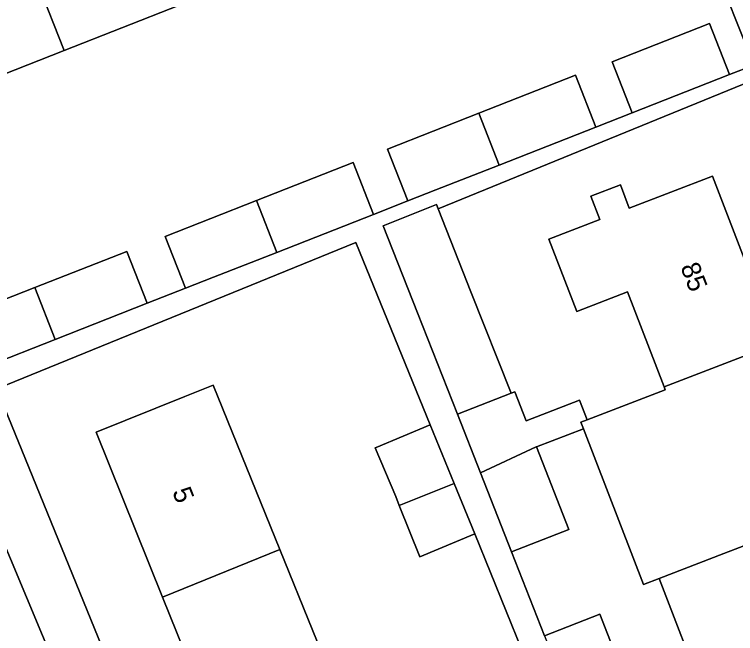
# Model space of a CAD drawing. Extents: x 162989 to 165008, y 383432 to 384338.
# Drawn here: x 163984.37 to 164022.13, y 383958.33 to 383990.77 of the extents above; entities that cross this region are included whole.
import ezdxf

# ---------------------------------------------------------------- set-up
doc = ezdxf.new("R2010")
doc.units = 0
for name, color, linetype in [('IMGEO_Erf', 7, 'Continuous'), ('IMGEO_Pand', 7, 'Continuous'), ('IMGEO_Pand_nummerreeks', 7, 'Continuous'), ('IMGEO_Rijbaan_lokaal_open', 7, 'Continuous'), ('IMGEO_Voetpad_open', 7, 'Continuous')]:
    doc.layers.add(name, color=color, linetype=linetype)

msp = doc.modelspace()

# ---------------------------------------------------------------- linework, layer by layer
at = {"layer": 'IMGEO_Erf'}
for points in [[(164022.709, 383989.079), (164018.357, 384000), (164016.566, 384004.048), (164015.607, 384003.682), (164016.798, 384000.57), (164015.335, 384000), (164012.14, 383998.755), (164010.497, 383998.11), (164004.657, 383995.816), (164000, 383993.986), (163998.878, 383993.545), (163993.016, 383991.243), (163986.982, 383988.873), (163981.17, 383986.59)], [(163980.42, 383974.485), (163985.439, 383976.458), (163990.253, 383978.351), (163991.321, 383975.635), (163993.333, 383976.422), (163992.266, 383979.138), (163997.041, 383981.015), (164002.099, 383983.004), (164003.167, 383980.288), (164004.974, 383980.995), (164003.907, 383983.711), (164008.681, 383985.588), (164013.74, 383987.577), (164014.808, 383984.861), (164016.71, 383985.609), (164015.66, 383988.278), (164020.77, 383990.287), (164021.819, 383987.617), (164023.084, 383988.104)], [(164052.64, 383911.353), (164023.341, 383987.438), (164006.566, 383980.578), (164008.276, 383976.239), (164010.372, 383970.921), (164010.574, 383971), (164011.167, 383969.484), (164013.96, 383970.559), (164014.355, 383969.533), (164018.448, 383971.108), (164018.394, 383971.249), (164016.476, 383976.231)], [(164016.476, 383976.231), (164013.816, 383975.207), (164012.357, 383978.996), (164015.026, 383980.024), (164014.559, 383981.237), (164016.099, 383981.83), (164016.566, 383980.617), (164020.915, 383982.291), (164024.292, 383973.52), (164027.625, 383964.862), (164030.959, 383956.203)], [(164010.946, 383957.486), (164008.471, 383963.556), (164005.594, 383962.354), (164004.521, 383965.043), (164004.335, 383965.509), (164003.268, 383968.063), (164003.313, 383968.081), (164006.143, 383969.263), (164002.248, 383978.813), (163983.442, 383971.144), (163992.717, 383948.402), (164000, 383930.097), (164014.027, 383895.881)], [(163995.592, 383951.626), (163992.125, 383960.244), (163988.649, 383968.884), (163993.286, 383970.75), (163994.775, 383971.349), (163998.269, 383962.74), (164000, 383958.474), (164001.781, 383954.086)], [(164020.52, 383954.995), (164018.121, 383961.225), (164017.306, 383960.911), (164014.168, 383969.06), (164011.704, 383968.112), (164013.397, 383963.785), (164010.39, 383962.608), (164012.119, 383958.222), (164015.016, 383959.355), (164017.191, 383953.795)]]:
    msp.add_lwpolyline(points, dxfattribs=at)
at = {"layer": 'IMGEO_Pand'}
for points in [[(163986.982, 383988.873), (163993.016, 383991.243), (163991.631, 383994.762), (163992.556, 383995.122), (163990.831, 383999.513), (163984.797, 383997.143), (163986.522, 383992.752), (163985.597, 383992.392)], [(163986.982, 383988.873), (163985.597, 383992.392), (163986.522, 383992.752), (163984.797, 383997.143), (163978.985, 383994.86), (163980.71, 383990.469), (163979.785, 383990.109), (163981.17, 383986.59)], [(164016.71, 383985.609), (164021.819, 383987.617), (164020.77, 383990.287), (164015.66, 383988.278)], [(164009.749, 383982.872), (164014.808, 383984.861), (164013.74, 383987.577), (164008.681, 383985.588)], [(164009.749, 383982.872), (164008.681, 383985.588), (164003.907, 383983.711), (164004.974, 383980.995), (164006.439, 383981.571)], [(163997.041, 383981.015), (163998.11, 383978.3), (164003.167, 383980.288), (164002.099, 383983.004)], [(164024.292, 383973.52), (164020.915, 383982.291), (164016.566, 383980.617), (164016.099, 383981.83), (164014.559, 383981.237), (164015.026, 383980.024), (164012.357, 383978.996), (164013.816, 383975.207), (164016.476, 383976.231), (164018.394, 383971.249)], [(163997.041, 383981.015), (163992.266, 383979.138), (163993.333, 383976.422), (163994.798, 383976.998), (163998.11, 383978.3)], [(164008.276, 383976.239), (164006.566, 383980.578), (164006.478, 383980.801), (164003.676, 383979.697), (164005.474, 383975.135), (164007.567, 383969.824), (164010.372, 383970.921)], [(163985.439, 383976.458), (163986.508, 383973.743), (163991.321, 383975.635), (163990.253, 383978.351)], [(163985.439, 383976.458), (163980.42, 383974.485), (163981.487, 383971.769), (163982.952, 383972.345), (163986.508, 383973.743)], [(164024.292, 383973.52), (164018.394, 383971.249), (164018.448, 383971.108), (164014.355, 383969.533), (164014.034, 383969.409), (164014.168, 383969.06), (164017.306, 383960.911), (164018.121, 383961.225), (164021.506, 383962.528), (164027.625, 383964.862)], [(163998.269, 383962.74), (163994.775, 383971.349), (163993.286, 383970.75), (163988.649, 383968.884), (163992.125, 383960.244)], [(164014.168, 383969.06), (164014.034, 383969.409), (164014.355, 383969.533), (164013.96, 383970.559), (164011.167, 383969.484), (164010.574, 383971), (164010.372, 383970.921), (164007.567, 383969.824), (164008.766, 383966.758), (164011.697, 383968.109), (164011.704, 383968.112)], [(164006.143, 383969.263), (164003.313, 383968.081), (164003.268, 383968.063), (164004.335, 383965.509), (164004.521, 383965.043), (164004.863, 383965.179), (164007.398, 383966.187)], [(164011.704, 383968.112), (164011.697, 383968.109), (164008.766, 383966.758), (164010.39, 383962.608), (164013.397, 383963.785)], [(164007.398, 383966.187), (164004.863, 383965.179), (164004.521, 383965.043), (164005.594, 383962.354), (164008.471, 383963.556)], [(164027.625, 383964.862), (164021.506, 383962.528), (164018.121, 383961.225), (164020.52, 383954.995), (164023.905, 383956.299), (164024.848, 383953.85), (164030.959, 383956.203)], [(163995.592, 383951.626), (164000, 383953.416), (164001.781, 383954.086), (164000, 383958.474), (163998.269, 383962.74), (163992.125, 383960.244)], [(164012.119, 383958.222), (164014.307, 383952.67), (164015.452, 383949.766), (164018.329, 383950.886), (164017.191, 383953.795), (164015.016, 383959.355)]]:
    msp.add_lwpolyline(points, close=True, dxfattribs=at)
at = {"layer": 'IMGEO_Rijbaan_lokaal_open'}
msp.add_lwpolyline([(163988.382, 383936.273), (164000, 383906.981), (164006.644, 383891.352), (164012.318, 383893.596), (164004.63, 383912.46), (164000, 383924.312), (163980.791, 383970.272)], dxfattribs=at)
at = {"layer": 'IMGEO_Voetpad_open'}
for points in [[(164016.084, 384016.002), (164014.172, 384010.446), (164014.738, 384008.825), (164016.566, 384004.048), (164018.357, 384000), (164022.709, 383989.079), (164023.084, 383988.104), (164023.341, 383987.438), (164052.64, 383911.353)], [(164023.084, 383988.104), (164021.819, 383987.617), (164016.71, 383985.609), (164014.808, 383984.861), (164009.749, 383982.872), (164006.439, 383981.571), (164004.974, 383980.995), (164003.167, 383980.288), (163998.11, 383978.3), (163994.798, 383976.998), (163993.333, 383976.422), (163991.321, 383975.635), (163986.508, 383973.743), (163982.952, 383972.345), (163983.442, 383971.144), (164002.248, 383978.813), (164006.143, 383969.263), (164007.398, 383966.187), (164008.471, 383963.556), (164010.946, 383957.486)], [(164012.119, 383958.222), (164010.39, 383962.608), (164008.766, 383966.758), (164007.567, 383969.824), (164005.474, 383975.135), (164003.676, 383979.697), (164006.478, 383980.801), (164006.566, 383980.578), (164023.341, 383987.438)], [(163992.717, 383948.402), (163983.442, 383971.144), (163982.952, 383972.345), (163981.487, 383971.769), (163980.367, 383971.287), (163980.791, 383970.272), (164000, 383924.312), (164004.63, 383912.46), (164012.318, 383893.596), (164016.024, 383894.987)]]:
    msp.add_lwpolyline(points, dxfattribs=at)

# ---------------------------------------------------------------- texts
at = {"layer": 'IMGEO_Pand_nummerreeks'}
for s, rotation, p in [('85', 291.0567, (164019.229, 383977.541)), ('5', 291.9151, (163992.62, 383965.765))]:
    msp.add_text(s, height=1, rotation=rotation, dxfattribs=at).set_placement(p)

doc.saveas('drawing.dxf')
